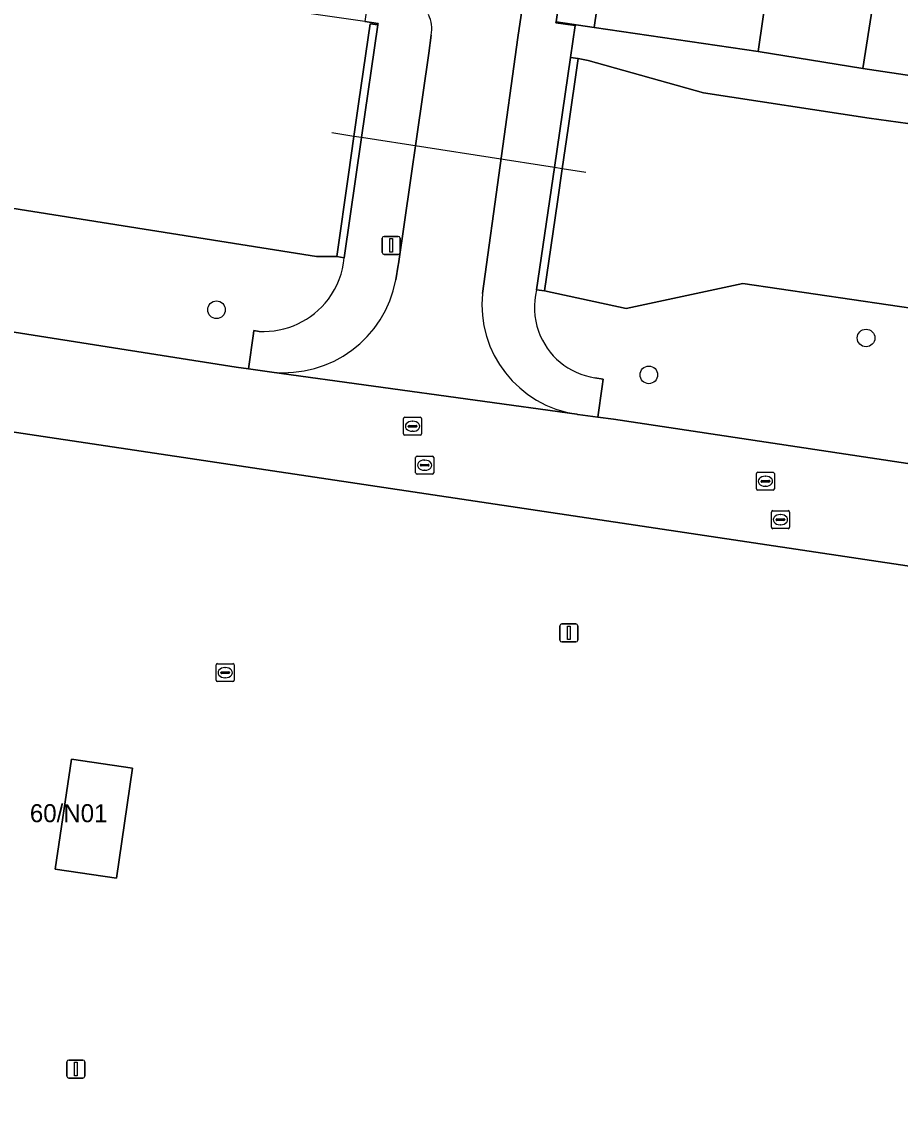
# Model space of a CAD drawing. Extents: x 164148 to 165261, y 382513 to 383432.
# Drawn here: x 164508.4 to 164557.3, y 382807.8 to 382867.8 of the extents above; entities that cross this region are included whole.
import ezdxf

# ---------------------------------------------------------------- set-up
doc = ezdxf.new("R2010")
doc.units = 0
for name, color, linetype in [('IMGEO_Boom', 7, 'Continuous'), ('IMGEO_Duiker', 7, 'Continuous'), ('IMGEO_Erf', 7, 'Continuous'), ('IMGEO_Greppel_droge_sloot', 7, 'Continuous'), ('IMGEO_Groenvoorziening', 7, 'Continuous'), ('IMGEO_Lichtmast', 7, 'Continuous'), ('IMGEO_Muur', 7, 'Continuous'), ('IMGEO_Pand', 7, 'Continuous'), ('IMGEO_Pand_nummerreeks', 7, 'Continuous'), ('IMGEO_Rijbaan_lokaal_gesloten', 7, 'Continuous'), ('IMGEO_Rijbaan_lokaal_open', 7, 'Continuous'), ('IMGEO_Rioolput', 7, 'Continuous'), ('IMGEO_Voetpad_open', 7, 'Continuous')]:
    doc.layers.add(name, color=color, linetype=linetype)

msp = doc.modelspace()

# ---------------------------------------------------------------- linework, layer by layer
at = {"layer": 'IMGEO_Boom'}
for centre in [(164519.276, 382851.814), (164555.378, 382850.247), (164543.305, 382848.195)]:
    msp.add_circle(centre, 0.489, dxfattribs=at)
at = {"layer": 'IMGEO_Duiker'}
msp.add_lwpolyline([(164539.809, 382859.446), (164538.49, 382859.651), (164538.061, 382859.718), (164527.339, 382861.387), (164526.913, 382861.453), (164525.694, 382861.643)], dxfattribs=at)
at = {"layer": 'IMGEO_Erf'}
for points in [[(164540.236, 382882.018), (164538.147, 382867.82), (164540.257, 382867.51), (164541.862, 382878.449)], [(164550.149, 382871.456), (164549.374, 382866.172), (164555.201, 382865.227), (164556.155, 382871.378)]]:
    msp.add_lwpolyline(points, dxfattribs=at)
at = {"layer": 'IMGEO_Greppel_droge_sloot'}
for points in [[(164527.808, 382867.71), (164528.242, 382867.643), (164528.255, 382867.732), (164527.513, 382867.841), (164483.733, 382874.094), (164468.94, 382876.903), (164467.772, 382876.998), (164467.128, 382872.489), (164466.901, 382870.898), (164466.447, 382867.72), (164465.924, 382864.054), (164484.051, 382861.245), (164524.835, 382854.782), (164525.957, 382854.773), (164526.609, 382859.328), (164526.913, 382861.453), (164527.19, 382863.393)], [(164573.253, 382858.598), (164568.189, 382859.767), (164560.93, 382861.714), (164555.547, 382862.458), (164546.34, 382863.875), (164539.927, 382865.663), (164539.378, 382865.774), (164538.817, 382861.909), (164538.49, 382859.651), (164538.224, 382857.818), (164537.505, 382852.864), (164542.036, 382851.887), (164548.533, 382853.274), (164558.634, 382851.789), (164563.666, 382850.409), (164571.442, 382850.449), (164574.386, 382851.72), (164575.696, 382852.791), (164576.085, 382854.562), (164576.126, 382855.081), (164576.192, 382855.907), (164575.306, 382857.819)]]:
    msp.add_lwpolyline(points, close=True, dxfattribs=at)
at = {"layer": 'IMGEO_Groenvoorziening'}
for points in [[(164558.287, 382864.755), (164555.201, 382865.227), (164549.374, 382866.172), (164540.257, 382867.51), (164538.147, 382867.82), (164538.138, 382867.763), (164539.217, 382867.609), (164538.958, 382865.839), (164539.378, 382865.774), (164539.927, 382865.663), (164546.34, 382863.875), (164555.547, 382862.458), (164560.93, 382861.714)], [(164526.374, 382854.707), (164525.957, 382854.773), (164524.835, 382854.782), (164484.051, 382861.245), (164465.924, 382864.054)], [(164604.586, 382830.457), (164582.41, 382833.88), (164500.334, 382846.167), (164456.924, 382852.665), (164408.057, 382860.247), (164402.983, 382860.898), (164397.573, 382827.291), (164390.779, 382784.365), (164387.209, 382761.399), (164383.845, 382738.669), (164378.996, 382706.807)], [(164540.302, 382848.037), (164540.762, 382847.952), (164540.704, 382847.546), (164540.462, 382845.846), (164541.34, 382845.725), (164577.371, 382840.307), (164580.359, 382860.446)], [(164469.716, 382858.402), (164471.598, 382858.146), (164471.565, 382857.886), (164471.335, 382856.066), (164471.939, 382855.982), (164501.188, 382851.646), (164520.361, 382848.623), (164521.046, 382848.53), (164521.333, 382850.492), (164521.357, 382850.657), (164521.649, 382850.615)], [(164558.634, 382851.789), (164548.533, 382853.274), (164542.036, 382851.887), (164537.505, 382852.864), (164537.064, 382852.92)]]:
    msp.add_lwpolyline(points, dxfattribs=at)
msp.add_lwpolyline([(164510.305, 382820.718), (164511.209, 382826.831), (164514.612, 382826.336), (164513.723, 382820.221)], close=True, dxfattribs=at)
for centre, radius, start, end in [((164521.886, 382855.108), 4.506, 323.19983, 354.89232), ((164540.897, 382851.948), 3.955, 165.77544, 199.51809), ((164521.895, 382855.105), 4.497, 266.8627, 323.16293), ((164540.895, 382851.943), 3.95, 199.45212, 261.36995)]:
    msp.add_arc(centre, radius, start, end, dxfattribs=at)
at = {"layer": 'IMGEO_Lichtmast'}
for p, q in [((164528.485, 382854.994), (164528.485, 382855.794)), ((164528.485, 382855.794), (164528.485, 382854.994)), ((164528.585, 382855.894), (164529.375, 382855.894)), ((164529.375, 382855.894), (164528.585, 382855.894)), ((164529.475, 382855.794), (164529.475, 382854.994)), ((164529.475, 382854.994), (164529.475, 382855.794)), ((164529.375, 382854.894), (164528.585, 382854.894)), ((164528.585, 382854.894), (164529.375, 382854.894)), ((164538.36, 382833.455), (164538.36, 382834.255)), ((164538.36, 382834.255), (164538.36, 382833.455)), ((164538.46, 382834.355), (164539.25, 382834.355)), ((164539.25, 382834.355), (164538.46, 382834.355)), ((164539.35, 382834.255), (164539.35, 382833.455)), ((164539.35, 382833.455), (164539.35, 382834.255)), ((164539.25, 382833.355), (164538.46, 382833.355)), ((164538.46, 382833.355), (164539.25, 382833.355)), ((164510.96, 382809.211), (164510.96, 382810.011)), ((164510.96, 382810.011), (164510.96, 382809.211)), ((164511.06, 382810.111), (164511.85, 382810.111)), ((164511.85, 382810.111), (164511.06, 382810.111)), ((164511.95, 382810.011), (164511.95, 382809.211)), ((164511.95, 382809.211), (164511.95, 382810.011)), ((164511.85, 382809.111), (164511.06, 382809.111)), ((164511.06, 382809.111), (164511.85, 382809.111))]:
    msp.add_line(p, q, dxfattribs=at)
for points in [[(164528.905, 382855.769), (164529.055, 382855.769), (164529.055, 382855.019), (164528.905, 382855.019), (164528.905, 382855.769)], [(164538.78, 382834.23), (164538.93, 382834.23), (164538.93, 382833.48), (164538.78, 382833.48), (164538.78, 382834.23)], [(164511.38, 382809.986), (164511.53, 382809.986), (164511.53, 382809.236), (164511.38, 382809.236), (164511.38, 382809.986)]]:
    msp.add_lwpolyline(points, dxfattribs=at)
for centre, start, end in [((164528.585, 382855.794), 90, 180), ((164528.585, 382855.794), 90, 180), ((164529.375, 382855.794), 0, 90), ((164529.375, 382855.794), 360, 90), ((164528.585, 382854.994), 180, 270), ((164528.585, 382854.994), 180, 270), ((164529.375, 382854.994), 270, 0), ((164529.375, 382854.994), 270, 0), ((164538.46, 382834.255), 90, 180), ((164538.46, 382834.255), 90, 180), ((164539.25, 382834.255), 0, 90), ((164539.25, 382834.255), 360, 90), ((164538.46, 382833.455), 180, 270), ((164538.46, 382833.455), 180, 270), ((164539.25, 382833.455), 270, 0), ((164539.25, 382833.455), 270, 0), ((164511.06, 382810.011), 90, 180), ((164511.06, 382810.011), 90, 180), ((164511.85, 382810.011), 0, 90), ((164511.85, 382810.011), 360, 90), ((164511.06, 382809.211), 180, 270), ((164511.06, 382809.211), 180, 270), ((164511.85, 382809.211), 270, 0), ((164511.85, 382809.211), 270, 0)]:
    msp.add_arc(centre, 0.1, start, end, dxfattribs=at)
at = {"layer": 'IMGEO_Muur'}
for points in [[(164527.339, 382861.387), (164528.242, 382867.643), (164527.808, 382867.71), (164527.19, 382863.393), (164526.913, 382861.453), (164526.609, 382859.328), (164525.957, 382854.773), (164526.374, 382854.707)], [(164538.49, 382859.651), (164538.817, 382861.909), (164539.378, 382865.774), (164538.958, 382865.839), (164538.061, 382859.718), (164537.064, 382852.92), (164537.505, 382852.864), (164538.224, 382857.818)]]:
    msp.add_lwpolyline(points, close=True, dxfattribs=at)
at = {"layer": 'IMGEO_Pand'}
for points in [[(164547.781, 382871.803), (164548.607, 382877.475), (164541.862, 382878.449), (164540.257, 382867.51), (164549.374, 382866.172), (164550.149, 382871.456)], [(164559.229, 382870.911), (164556.155, 382871.378), (164555.201, 382865.227), (164558.287, 382864.755)], [(164513.723, 382820.221), (164514.612, 382826.336), (164511.209, 382826.831), (164510.305, 382820.718)]]:
    msp.add_lwpolyline(points, close=True, dxfattribs=at)
at = {"layer": 'IMGEO_Rijbaan_lokaal_gesloten'}
for points in [[(164601.872, 382836.441), (164580.335, 382839.876), (164577.371, 382840.307), (164541.34, 382845.725), (164540.462, 382845.846), (164539.367, 382845.996), (164539.338, 382846), (164539.309, 382846.004), (164522.349, 382848.352), (164521.046, 382848.53), (164520.361, 382848.623), (164501.188, 382851.646), (164471.939, 382855.982), (164471.335, 382856.066), (164469.168, 382856.367), (164446.231, 382859.897), (164443.914, 382860.221), (164443.459, 382860.284), (164396.404, 382867.334), (164395.677, 382867.443), (164393.451, 382867.778)], [(164380.862, 382863.974), (164394.925, 382861.905), (164395.466, 382861.842), (164395.789, 382861.801), (164402.983, 382860.898), (164408.057, 382860.247), (164456.924, 382852.665), (164500.334, 382846.167), (164582.41, 382833.88), (164604.586, 382830.457)]]:
    msp.add_lwpolyline(points, dxfattribs=at)
at = {"layer": 'IMGEO_Rijbaan_lokaal_open'}
for points in [[(164534.057, 382852.71), (164536.025, 382866.945), (164536.868, 382872.663), (164537.91, 382879.804), (164539.063, 382887.71)], [(164531.215, 382867.083), (164531.078, 382866.085), (164529.388, 382854.359), (164529.379, 382854.301), (164529.244, 382853.47)], [(164522.349, 382848.352), (164539.309, 382846.004)]]:
    msp.add_lwpolyline(points, dxfattribs=at)
for centre, radius, start, end in [((164529.284, 382867.405), 1.957, 350.53101, 24.67146), ((164523.019, 382854.652), 6.336, 263.92546, 349.24583), ((164540.182, 382852.098), 6.156, 174.29042, 261.8442)]:
    msp.add_arc(centre, radius, start, end, dxfattribs=at)
at = {"layer": 'IMGEO_Rioolput'}
for p, q in [((164529.748, 382845.837), (164530.6, 382845.837)), ((164529.673, 382844.911), (164529.673, 382845.763)), ((164529.932, 382845.331), (164529.932, 382845.343)), ((164530.37, 382845.294), (164529.972, 382845.294)), ((164529.975, 382845.38), (164530.373, 382845.38)), ((164530.161, 382845.617), (164530.186, 382845.617)), ((164530.416, 382845.343), (164530.416, 382845.331)), ((164530.674, 382845.763), (164530.674, 382844.911)), ((164530.6, 382844.837), (164529.748, 382844.837)), ((164530.184, 382845.057), (164530.159, 382845.057)), ((164530.344, 382842.749), (164530.344, 382843.601)), ((164530.419, 382843.675), (164531.271, 382843.675)), ((164530.832, 382843.455), (164530.857, 382843.455)), ((164531.345, 382843.601), (164531.345, 382842.749)), ((164530.603, 382843.169), (164530.603, 382843.181)), ((164531.041, 382843.132), (164530.643, 382843.132)), ((164530.646, 382843.218), (164531.044, 382843.218)), ((164530.855, 382842.895), (164530.83, 382842.895)), ((164531.087, 382843.181), (164531.087, 382843.169)), ((164531.271, 382842.675), (164530.419, 382842.675)), ((164549.282, 382841.855), (164549.282, 382842.707)), ((164549.357, 382842.781), (164550.209, 382842.781)), ((164549.541, 382842.275), (164549.541, 382842.287)), ((164549.979, 382842.238), (164549.581, 382842.238)), ((164549.584, 382842.324), (164549.982, 382842.324)), ((164549.77, 382842.561), (164549.795, 382842.561)), ((164550.025, 382842.287), (164550.025, 382842.275)), ((164550.283, 382842.707), (164550.283, 382841.855)), ((164550.209, 382841.781), (164549.357, 382841.781)), ((164549.793, 382842.001), (164549.768, 382842.001)), ((164550.117, 382839.721), (164550.117, 382840.573)), ((164550.192, 382840.647), (164551.044, 382840.647)), ((164550.605, 382840.427), (164550.63, 382840.427)), ((164551.118, 382840.573), (164551.118, 382839.721)), ((164550.376, 382840.141), (164550.376, 382840.153)), ((164550.814, 382840.104), (164550.416, 382840.104)), ((164550.419, 382840.19), (164550.817, 382840.19)), ((164550.628, 382839.867), (164550.603, 382839.867)), ((164550.86, 382840.153), (164550.86, 382840.141)), ((164551.044, 382839.647), (164550.192, 382839.647)), ((164519.258, 382831.217), (164519.258, 382832.069)), ((164519.333, 382832.143), (164520.185, 382832.143)), ((164520.259, 382832.069), (164520.259, 382831.217)), ((164519.517, 382831.637), (164519.517, 382831.649)), ((164519.955, 382831.6), (164519.557, 382831.6)), ((164519.56, 382831.686), (164519.958, 382831.686)), ((164519.746, 382831.923), (164519.771, 382831.923)), ((164520.001, 382831.649), (164520.001, 382831.637)), ((164520.185, 382831.143), (164519.333, 382831.143)), ((164519.769, 382831.363), (164519.744, 382831.363))]:
    msp.add_line(p, q, dxfattribs=at)
for points in [[(164529.748, 382845.837), (164530.6, 382845.837)], [(164529.673, 382844.911), (164529.673, 382845.763)], [(164530.674, 382845.763), (164530.674, 382844.911)], [(164530.6, 382844.837), (164529.748, 382844.837)], [(164530.344, 382842.749), (164530.344, 382843.601)], [(164530.419, 382843.675), (164531.271, 382843.675)], [(164531.345, 382843.601), (164531.345, 382842.749)], [(164531.271, 382842.675), (164530.419, 382842.675)], [(164549.282, 382841.855), (164549.282, 382842.707)], [(164549.357, 382842.781), (164550.209, 382842.781)], [(164550.283, 382842.707), (164550.283, 382841.855)], [(164550.209, 382841.781), (164549.357, 382841.781)], [(164550.117, 382839.721), (164550.117, 382840.573)], [(164550.192, 382840.647), (164551.044, 382840.647)], [(164551.118, 382840.573), (164551.118, 382839.721)], [(164551.044, 382839.647), (164550.192, 382839.647)], [(164519.258, 382831.217), (164519.258, 382832.069)], [(164519.333, 382832.143), (164520.185, 382832.143)], [(164520.259, 382832.069), (164520.259, 382831.217)], [(164520.185, 382831.143), (164519.333, 382831.143)]]:
    msp.add_lwpolyline(points, dxfattribs=at)
for centre, radius, start, end in [((164529.75, 382845.761), 0.0765, 91.55205, 178.44795), ((164529.75, 382845.761), 0.0765, 91.55205, 178.44795), ((164530.598, 382845.761), 0.0765, 1.55205, 88.44795), ((164530.598, 382845.761), 0.0765, 1.55205, 88.44795), ((164529.972, 382845.34), 0.0403, 85.87752, 175.75265), ((164529.969, 382845.33), 0.0366, 178.93798, 274.71019), ((164530.373, 382845.337), 0.043, 264.86636, 352.45326), ((164530.377, 382845.342), 0.0386, 1.73085, 96.63898), ((164529.75, 382844.913), 0.0765, 181.55205, 268.44795), ((164529.75, 382844.913), 0.0765, 181.55205, 268.44795), ((164530.598, 382844.913), 0.0765, 271.55205, 358.44795), ((164530.598, 382844.913), 0.0765, 271.55205, 358.44795), ((164530.421, 382843.599), 0.0765, 91.55205, 178.44795), ((164530.421, 382843.599), 0.0765, 91.55205, 178.44795), ((164531.269, 382843.599), 0.0765, 1.55205, 88.44795), ((164531.269, 382843.599), 0.0765, 1.55205, 88.44795), ((164530.643, 382843.178), 0.0403, 85.87752, 175.75265), ((164530.64, 382843.168), 0.0366, 178.93798, 274.71019), ((164531.044, 382843.175), 0.043, 264.86636, 352.45326), ((164531.048, 382843.18), 0.0386, 1.73085, 96.63898), ((164530.421, 382842.751), 0.0765, 181.55205, 268.44795), ((164530.421, 382842.751), 0.0765, 181.55205, 268.44795), ((164531.269, 382842.751), 0.0765, 271.55205, 358.44795), ((164531.269, 382842.751), 0.0765, 271.55205, 358.44795), ((164549.359, 382842.705), 0.0765, 91.55205, 178.44795), ((164549.359, 382842.705), 0.0765, 91.55205, 178.44795), ((164549.581, 382842.284), 0.0403, 85.87752, 175.75265), ((164549.578, 382842.274), 0.0366, 178.93798, 274.71019), ((164549.982, 382842.281), 0.043, 264.86636, 352.45326), ((164549.986, 382842.286), 0.0386, 1.73085, 96.63898), ((164550.207, 382842.705), 0.0765, 1.55205, 88.44795), ((164550.207, 382842.705), 0.0765, 1.55205, 88.44795), ((164549.359, 382841.857), 0.0765, 181.55205, 268.44795), ((164549.359, 382841.857), 0.0765, 181.55205, 268.44795), ((164550.207, 382841.857), 0.0765, 271.55205, 358.44795), ((164550.207, 382841.857), 0.0765, 271.55205, 358.44795), ((164550.194, 382840.571), 0.0765, 91.55205, 178.44795), ((164550.194, 382840.571), 0.0765, 91.55205, 178.44795), ((164551.042, 382840.571), 0.0765, 1.55205, 88.44795), ((164551.042, 382840.571), 0.0765, 1.55205, 88.44795), ((164550.416, 382840.15), 0.0403, 85.87752, 175.75265), ((164550.413, 382840.14), 0.0366, 178.93798, 274.71019), ((164550.817, 382840.147), 0.043, 264.86636, 352.45326), ((164550.821, 382840.152), 0.0386, 1.73085, 96.63898), ((164550.194, 382839.723), 0.0765, 181.55205, 268.44795), ((164550.194, 382839.723), 0.0765, 181.55205, 268.44795), ((164551.042, 382839.723), 0.0765, 271.55205, 358.44795), ((164551.042, 382839.723), 0.0765, 271.55205, 358.44795), ((164519.335, 382832.067), 0.0765, 91.55205, 178.44795), ((164519.335, 382832.067), 0.0765, 91.55205, 178.44795), ((164520.183, 382832.067), 0.0765, 1.55205, 88.44795), ((164520.183, 382832.067), 0.0765, 1.55205, 88.44795), ((164519.557, 382831.646), 0.0403, 85.87752, 175.75265), ((164519.554, 382831.636), 0.0366, 178.93798, 274.71019), ((164519.958, 382831.643), 0.043, 264.86636, 352.45326), ((164519.962, 382831.648), 0.0386, 1.73085, 96.63898), ((164519.335, 382831.219), 0.0765, 181.55205, 268.44795), ((164519.335, 382831.219), 0.0765, 181.55205, 268.44795), ((164520.183, 382831.219), 0.0765, 271.55205, 358.44795), ((164520.183, 382831.219), 0.0765, 271.55205, 358.44795)]:
    msp.add_arc(centre, radius, start, end, dxfattribs=at)
for centre, major_axis, ratio, start_param, end_param in [((164530.16, 382845.337), (-0.387, 0.002), 0.722429, 4.712389, 7.853982), ((164530.185, 382845.337), (-0.39, 0.002), 0.717154, 1.570796, 4.712389), ((164530.831, 382843.175), (-0.387, 0.002), 0.722429, 4.712389, 7.853982), ((164530.856, 382843.175), (-0.39, 0.002), 0.717154, 1.570796, 4.712389), ((164549.769, 382842.281), (-0.387, 0.002), 0.722429, 4.712389, 7.853982), ((164549.794, 382842.281), (-0.39, 0.002), 0.717154, 1.570796, 4.712389), ((164550.604, 382840.147), (-0.387, 0.002), 0.722429, 4.712389, 7.853982), ((164550.629, 382840.147), (-0.39, 0.002), 0.717154, 1.570796, 4.712389), ((164519.745, 382831.643), (-0.387, 0.002), 0.722429, 4.712389, 7.853982), ((164519.77, 382831.643), (-0.39, 0.002), 0.717154, 1.570796, 4.712389)]:
    msp.add_ellipse(centre, major_axis=major_axis, ratio=ratio, start_param=start_param, end_param=end_param, dxfattribs=at)
at = {"layer": 'IMGEO_Voetpad_open'}
for points in [[(164496.395, 382992.705), (164495.986, 382989.176), (164519.298, 382985.737), (164542.913, 382982.243), (164544.133, 382980.726), (164536.67, 382930.425), (164527.73, 382869.322), (164527.513, 382867.841), (164528.255, 382867.732), (164528.242, 382867.643), (164527.339, 382861.387), (164526.374, 382854.707)], [(164553.09, 382982.535), (164551.53, 382972.055), (164552.628, 382971.896), (164551.443, 382964.04), (164550.358, 382964.172), (164548.568, 382952.133), (164547.348, 382943.904), (164548.444, 382943.762), (164547.265, 382935.866), (164546.177, 382936.01), (164545.41, 382930.835), (164543.215, 382915.889), (164544.281, 382915.734), (164543.135, 382907.871), (164542.057, 382908.011), (164542.028, 382907.811), (164539.181, 382888.519), (164539.063, 382887.71), (164540.151, 382887.546), (164539.003, 382879.661), (164537.91, 382879.804), (164536.868, 382872.663), (164536.025, 382866.945), (164534.057, 382852.71)], [(164537.064, 382852.92), (164538.061, 382859.718), (164538.958, 382865.839), (164539.217, 382867.609), (164538.138, 382867.763), (164538.147, 382867.82), (164540.236, 382882.018), (164540.7, 382885.173), (164544.373, 382910.128)], [(164529.244, 382853.47), (164529.379, 382854.301), (164529.388, 382854.359), (164531.078, 382866.085), (164531.215, 382867.083)], [(164521.649, 382850.615), (164521.357, 382850.657), (164521.333, 382850.492), (164521.046, 382848.53), (164522.349, 382848.352)], [(164539.309, 382846.004), (164539.338, 382846), (164539.367, 382845.996), (164540.462, 382845.846), (164540.704, 382847.546), (164540.762, 382847.952), (164540.302, 382848.037)]]:
    msp.add_lwpolyline(points, dxfattribs=at)
for centre, radius, start, end in [((164529.284, 382867.405), 1.957, 350.53101, 24.67146), ((164521.886, 382855.108), 4.506, 323.19983, 354.89232), ((164523.019, 382854.652), 6.336, 263.92546, 349.24583), ((164540.182, 382852.098), 6.156, 174.29042, 261.8442), ((164540.897, 382851.948), 3.955, 165.77544, 199.51809), ((164521.895, 382855.105), 4.497, 266.8627, 323.16293), ((164540.895, 382851.943), 3.95, 199.45212, 261.36995)]:
    msp.add_arc(centre, radius, start, end, dxfattribs=at)

# ---------------------------------------------------------------- texts
at = {"layer": 'IMGEO_Pand_nummerreeks'}
msp.add_text('60/N01', height=1, dxfattribs=at).set_placement((164508.901, 382823.332))

doc.saveas('drawing.dxf')
